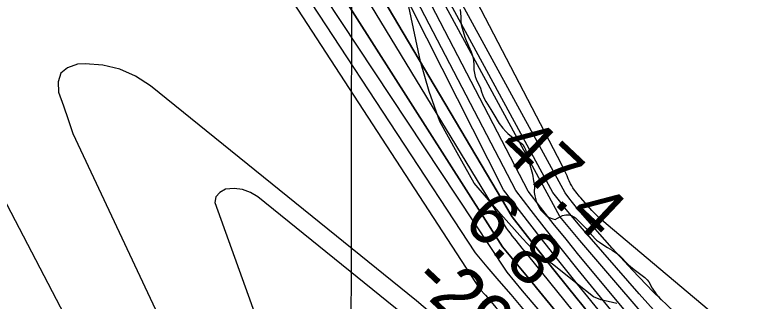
# Model space of a CAD drawing. Extents: x 3192986 to 3230865, y 867483 to 892886.
# Drawn here: x 3217672 to 3218620, y 876260 to 876628 of the extents above; entities that cross this region are included whole.
import ezdxf

# ---------------------------------------------------------------- set-up
doc = ezdxf.new("R2010")
doc.units = 0
for name, color, linetype in [('V-GRID-MAJR', 7, 'Continuous'), ('V-RIVR-EDGE', 7, 'Continuous'), ('V-RIVR-RANG', 7, 'Continuous'), ('V-SITE-VEGE', 7, 'Continuous'), ('V-TOPO-DPTH', 7, 'Continuous'), ('V-TOPO-MAJR', 7, 'Continuous'), ('V-TOPO-MINR', 7, 'Continuous'), ('V-TOPO-WATR', 7, 'Continuous')]:
    doc.layers.add(name, color=color, linetype=linetype)

msp = doc.modelspace()

# ---------------------------------------------------------------- linework, layer by layer
at = {"layer": 'V-GRID-MAJR'}
msp.add_spline([(3218098.305, 872881.337), (3218108.882, 878940.914), (3218119.463, 885003.5750000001), (3218130.045, 891066.2810000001), (3218130.0500000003, 891069.3200000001)], degree=3, dxfattribs=at)
at = {"layer": 'V-RIVR-EDGE'}
msp.add_lwpolyline([(3218444.8594048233, 876256.7793879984), (3218424.441431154, 876261.6113468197), (3218414.887146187, 876265.1124053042), (3218392.329109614, 876283.4247106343), (3218361.961943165, 876307.8418342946), (3218343.299872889, 876319.6243182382), (3218323.7899461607, 876340.102482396), (3218296.0480361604, 876371.467981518), (3218261.807474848, 876411.5431336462), (3218240.1693083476, 876450.2830861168), (3218217.6660881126, 876490.7638943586), (3218204.285700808, 876529.0487485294), (3218193.0797709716, 876567.7629050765), (3218175.0340235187, 876653.0046473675)], dxfattribs=at)
at = {"layer": 'V-SITE-VEGE'}
for points in [[(3218243.872000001, 876634.422999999), (3218244.574000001, 876625.212999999), (3218244.797000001, 876620.270999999), (3218245.424000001, 876615.2019999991), (3218246.581000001, 876610.4139999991), (3218249.993000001, 876599.2459999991), (3218251.546000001, 876594.729999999)], [(3218251.546000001, 876594.729999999), (3218257.962000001, 876580.010999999), (3218260.508000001, 876572.3089999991), (3218261.247000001, 876568.3089999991), (3218261.591000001, 876564.3049999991), (3218261.382000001, 876560.9609999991), (3218261.585000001, 876557.2209999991), (3218262.339000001, 876552.557999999), (3218263.348000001, 876548.430999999), (3218264.479000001, 876545.108999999), (3218269.902000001, 876533.5809999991), (3218271.190000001, 876528.925999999), (3218273.854000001, 876522.023999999), (3218277.035000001, 876516.2019999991), (3218281.166000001, 876509.596999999), (3218283.101000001, 876506.018999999), (3218287.093000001, 876499.675999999), (3218293.855000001, 876488.037999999), (3218298.777000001, 876481.979999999), (3218302.592000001, 876477.905999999), (3218305.314000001, 876475.2829999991), (3218311.833000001, 876469.6529999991), (3218321.976000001, 876463.153999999), (3218324.291000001, 876460.9239999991), (3218326.076000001, 876458.150999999), (3218327.612000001, 876454.5689999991), (3218329.8940000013, 876446.591999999), (3218331.737000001, 876440.8779999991), (3218336.744000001, 876422.7899999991), (3218338.231000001, 876414.530999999), (3218339.163000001, 876407.462999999), (3218339.044000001, 876399.307999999), (3218339.659000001, 876394.908999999), (3218340.523000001, 876391.582999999), (3218341.653000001, 876388.1279999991), (3218343.6070000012, 876383.6199999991), (3218345.410000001, 876380.0449999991), (3218347.474000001, 876376.873999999), (3218351.291000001, 876372.665999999), (3218354.281000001, 876369.912999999), (3218358.341000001, 876367.3139999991), (3218362.652000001, 876365.386999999), (3218365.738000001, 876364.7769999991), (3218368.916000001, 876366.3049999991), (3218375.267000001, 876369.8949999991), (3218379.660000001, 876370.910999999), (3218383.539000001, 876370.7139999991), (3218386.628000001, 876369.9679999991), (3218391.766000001, 876366.719999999), (3218405.512000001, 876353.202999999), (3218407.833000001, 876350.5719999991), (3218409.752000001, 876347.9339999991), (3218412.072000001, 876345.3019999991), (3218419.017000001, 876338.211999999), (3218422.805000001, 876335.741999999), (3218425.785000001, 876333.523999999), (3218433.088000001, 876328.844999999), (3218439.034000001, 876325.344999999), (3218445.802000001, 876320.6569999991), (3218448.518000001, 876318.2989999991), (3218459.958000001, 876306.6109999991), (3218467.024000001, 876300.3239999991), (3218477.450000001, 876292.895999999), (3218480.842000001, 876290.1519999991), (3218483.836000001, 876287.263999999), (3218485.888000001, 876284.7629999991), (3218490.451000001, 876276.292999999), (3218494.850000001, 876269.5549999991), (3218498.260000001, 876265.8749999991), (3218500.310000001, 876263.371999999), (3218504.392000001, 876259.437999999)]]:
    msp.add_lwpolyline(points, dxfattribs=at)
at = {"layer": 'V-TOPO-DPTH'}
for points in [[(3217852.555061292, 877142.9024371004), (3218310.7365049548, 876368.2821083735), (3218338.1324934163, 876332.8624500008), (3218365.9094693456, 876297.7407759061), (3218393.94043692, 876262.8177579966), (3218398.166396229, 876257.6106151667), (3218428.4794259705, 876220.2157076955), (3218458.763838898, 876182.7976662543), (3218489.005326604, 876145.3449238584), (3218519.2181974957, 876107.8690474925), (3218666.723643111, 875924.6892798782)], [(3217852.555061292, 877142.9024371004), (3218310.7365049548, 876368.2821083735), (3218338.1324934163, 876332.8624500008), (3218365.9094693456, 876297.7407759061), (3218393.94043692, 876262.8177579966), (3218398.166396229, 876257.6106151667), (3218428.4794259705, 876220.2157076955), (3218458.763838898, 876182.7976662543), (3218489.005326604, 876145.3449238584), (3218519.2181974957, 876107.8690474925), (3218666.723643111, 875924.6892798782)], [(3217664.275469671, 877138.7926423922), (3217692.760358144, 877112.7977925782), (3217720.9415811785, 877086.464218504), (3217772.7370216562, 877037.1989635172), (3217774.7079424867, 877035.174895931), (3217776.5674894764, 877033.0602041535), (3217778.2599757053, 877030.8095760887), (3217779.8410880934, 877028.468323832), (3217783.5404378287, 877022.5102199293), (3218269.383160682, 876275.2341379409), (3218276.3931428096, 876267.2764960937), (3218283.377259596, 876259.2961436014), (3218290.3441328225, 876251.3006506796), (3218326.3420248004, 876209.8522547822), (3218351.0846444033, 876180.9472301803), (3218375.5470419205, 876151.8103451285)], [(3217664.275469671, 877138.7926423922), (3217692.760358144, 877112.7977925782), (3217720.9415811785, 877086.464218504), (3217772.7370216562, 877037.1989635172), (3217774.7079424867, 877035.174895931), (3217776.5674894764, 877033.0602041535), (3217778.2599757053, 877030.8095760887), (3217779.8410880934, 877028.468323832), (3217783.5404378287, 877022.5102199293), (3218269.383160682, 876275.2341379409), (3218276.3931428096, 876267.2764960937), (3218283.377259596, 876259.2961436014), (3218290.3441328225, 876251.3006506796), (3218326.3420248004, 876209.8522547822), (3218351.0846444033, 876180.9472301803), (3218375.5470419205, 876151.8103451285)], [(3217850.6655810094, 877032.9753669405), (3218298.472130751, 876329.5280590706), (3218315.459004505, 876308.8899935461), (3218332.4354607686, 876288.2433579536), (3218349.4049720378, 876267.5910089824), (3218494.6985219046, 876090.6738808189), (3218554.7657436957, 876018.8566392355), (3218615.6767555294, 875947.7756947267), (3218677.8534524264, 875877.7991958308)], [(3218677.8534524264, 875877.7991958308), (3218615.6767555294, 875947.7756947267), (3218554.7657436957, 876018.8566392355), (3218494.6985219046, 876090.6738808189), (3218349.4049720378, 876267.5910089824), (3218332.4354607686, 876288.2433579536), (3218315.459004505, 876308.8899935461), (3218298.472130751, 876329.5280590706), (3217850.6655810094, 877032.9753669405)], [(3218747.880199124, 875867.9552327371), (3218395.399691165, 876300.1698127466), (3218375.058996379, 876325.4025352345), (3218354.9110696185, 876350.7864892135), (3218335.0522948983, 876376.39729043), (3218315.3862882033, 876402.1593231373), (3218002.791454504, 877003.4522783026)], [(3218817.6690641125, 875700.476012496), (3218599.5463921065, 875936.0319721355), (3218547.30801266, 875993.2026280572), (3218495.583031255, 876050.8279926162), (3218444.6281469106, 876109.1354201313), (3218394.1866606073, 876167.897556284), (3218324.437432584, 876250.2530569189), (3218309.2370037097, 876268.1626100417), (3218294.011558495, 876286.0508253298), (3218278.7485887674, 876303.9070338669), (3218263.4606027, 876321.7419045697), (3217861.6284221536, 876935.7580149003)], [(3218817.6690641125, 875700.476012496), (3218599.5463921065, 875936.0319721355), (3218547.30801266, 875993.2026280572), (3218495.583031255, 876050.8279926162), (3218444.6281469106, 876109.1354201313), (3218394.1866606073, 876167.897556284), (3218324.437432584, 876250.2530569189), (3218309.2370037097, 876268.1626100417), (3218294.011558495, 876286.0508253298), (3218278.7485887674, 876303.9070338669), (3218263.4606027, 876321.7419045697), (3217861.6284221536, 876935.7580149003)], [(3218091.521156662, 875604.8958894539), (3218067.9451103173, 875644.2013929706), (3218044.2842806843, 875683.456228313), (3217924.1277307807, 875882.0768756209), (3217923.7953064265, 875882.6167628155), (3217923.4572972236, 875883.1530685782), (3217922.758939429, 875884.2113543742), (3217921.28943858, 875886.2781226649), (3217482.6555938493, 876729.2114224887)], [(3218091.521156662, 875604.8958894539), (3218067.9451103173, 875644.2013929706), (3218044.2842806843, 875683.456228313), (3217924.1277307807, 875882.0768756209), (3217923.7953064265, 875882.6167628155), (3217923.4572972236, 875883.1530685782), (3217922.758939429, 875884.2113543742), (3217921.28943858, 875886.2781226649), (3217482.6555938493, 876729.2114224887)], [(3218210.7540471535, 876241.001003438), (3218187.905442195, 876260.3281773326), (3217846.6806784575, 876536.3489758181), (3217827.442586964, 876548.7163947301), (3217807.187476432, 876558.0711749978), (3217785.406837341, 876562.9069972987), (3217762.6091792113, 876564.7301809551), (3217752.681079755, 876564.4420987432), (3217740.1069732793, 876559.7867355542), (3217731.2428958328, 876552.6323541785), (3217727.9438619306, 876541.7294455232), (3217728.354857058, 876528.3275186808), (3217734.729505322, 876510.7634345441), (3217740.913679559, 876493.1342573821), (3217746.812142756, 876475.407440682), (3217988.1318343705, 875960.6627468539)], [(3218210.7540471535, 876241.001003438), (3218187.905442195, 876260.3281773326), (3217846.6806784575, 876536.3489758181), (3217827.442586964, 876548.7163947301), (3217807.187476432, 876558.0711749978), (3217785.406837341, 876562.9069972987), (3217762.6091792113, 876564.7301809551), (3217752.681079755, 876564.4420987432), (3217740.1069732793, 876559.7867355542), (3217731.2428958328, 876552.6323541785), (3217727.9438619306, 876541.7294455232), (3217728.354857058, 876528.3275186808), (3217734.729505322, 876510.7634345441), (3217740.913679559, 876493.1342573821), (3217746.812142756, 876475.407440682), (3217988.1318343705, 875960.6627468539)]]:
    msp.add_lwpolyline(points, dxfattribs=at)
at = {"layer": 'V-TOPO-MAJR'}
for points in [[(3219530.7219049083, 875361.738284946), (3219478.3025393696, 875395.6045373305), (3219426.1721905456, 875429.9041204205), (3219374.4753667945, 875464.8536995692), (3219323.067559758, 875500.2366094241), (3219272.604778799, 875536.8609683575), (3219223.109764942, 875574.7031458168), (3219175.0664017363, 875614.372051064), (3219127.990805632, 875655.2587748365), (3218674.0718984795, 876064.6710243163), (3218621.774637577, 876113.6063590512), (3218570.7237492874, 876163.7646544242), (3218521.542419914, 876215.7573907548), (3218473.607463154, 876268.9730877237), (3218397.984696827, 876356.0823139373), (3218388.9107748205, 876366.7541362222), (3218379.9860005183, 876377.5467344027), (3218371.284947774, 876388.5204964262), (3218362.7330427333, 876399.6150343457), (3217944.473769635, 877172.1190549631)], [(3217964.707620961, 876403.4311962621), (3217954.002449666, 876404.548741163), (3217942.84508853, 876403.8026854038), (3217935.317571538, 876399.5003699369), (3217930.349882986, 876393.9840854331), (3217929.2219370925, 876386.6468473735), (3218055.6464661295, 876033.9898496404), (3218056.1594447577, 876033.1414653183), (3218056.364714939, 876032.8273587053), (3218056.468545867, 876032.6710950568), (3218056.5729747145, 876032.5152262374), (3218209.6189237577, 875805.4902825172), (3218240.2694953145, 875759.1911914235), (3218270.3960970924, 875712.559777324), (3218299.7367442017, 875665.4298787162), (3218328.5534215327, 875617.9676571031)], [(3218775.446535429, 875625.470164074), (3218586.7994068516, 875817.96788163), (3218524.62603092, 875881.7993898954), (3218462.7145514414, 875945.8823771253), (3218401.1959166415, 876010.3425828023), (3218339.9391782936, 876075.0542674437), (3218242.180274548, 876178.961114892), (3218229.752791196, 876191.6421974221), (3218216.997719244, 876203.9702322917), (3218203.751264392, 876215.7686956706), (3218190.17722094, 876227.2141113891), (3217984.3092041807, 876393.7417038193), (3217974.7345074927, 876399.5182503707), (3217964.707620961, 876403.4311962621)]]:
    msp.add_lwpolyline(points, dxfattribs=at)
at = {"layer": 'V-TOPO-MINR'}
for points in [[(3219496.3310311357, 875465.3327118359), (3219430.290815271, 875518.1458132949), (3219365.0225679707, 875571.9465384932), (3218431.297642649, 876359.2180288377), (3218425.0318468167, 876364.744598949), (3218418.939402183, 876370.4482611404), (3218413.106984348, 876376.4175614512), (3218407.447917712, 876382.5639538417), (3218398.7075323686, 876392.4922373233), (3218397.564626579, 876393.8204432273), (3218395.3503944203, 876396.5352364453), (3218394.279068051, 876397.9218237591), (3218389.5505777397, 876404.1868605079), (3218388.6876404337, 876405.380864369), (3218387.080875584, 876407.8464918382), (3218385.6429094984, 876410.4180119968), (3218383.7844132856, 876414.4253997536), (3218382.648457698, 876417.1659515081), (3218381.0672605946, 876420.7785103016), (3218380.2456553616, 876422.5712182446), (3218376.963266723, 876429.5963228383), (3218374.453823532, 876434.8793126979), (3217976.546332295, 877200.79858028)], [(3219685.822955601, 875239.4010767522), (3219274.484056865, 875498.6610246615), (3219241.902925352, 875519.4458691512), (3219209.476152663, 875540.4660101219), (3219177.2809182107, 875561.8390958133), (3219145.240042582, 875583.4474779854), (3219113.9203644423, 875605.9788029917), (3219083.4032993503, 875629.4997074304), (3219054.0901538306, 875654.5049810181), (3219025.5796213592, 875680.4998340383), (3218820.885231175, 875876.6568752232), (3218741.821906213, 875954.703776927), (3218664.3530925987, 876034.2580031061), (3218589.276046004, 876116.0732159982), (3218515.7935107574, 876199.3957533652), (3218397.418033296, 876337.7031256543), (3218384.4663494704, 876353.1211842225), (3218371.707573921, 876368.6943380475), (3217935.891285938, 877173.0923929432)], [(3219491.154773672, 875422.0258713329), (3219426.252695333, 875470.0176222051), (3219362.256860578, 875519.1569691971), (3219299.6203912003, 875570.0177103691), (3219237.8901654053, 875622.0260476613), (3218548.288927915, 876219.2404312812), (3218519.634379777, 876245.1138368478), (3218491.730461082, 876271.7419252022), (3218464.952486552, 876299.5020377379), (3218438.925141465, 876328.0168330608), (3218398.3866286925, 876374.3202472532), (3218393.260479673, 876380.3058646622), (3218388.2232072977, 876386.3637602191), (3218383.3192498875, 876392.530072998), (3218378.5041691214, 876398.7686639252), (3217958.1094574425, 877170.4172974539)], [(3218662.719073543, 875951.7023241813), (3218618.74187021, 876006.0279368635), (3218574.699947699, 876060.3010947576), (3218530.614879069, 876114.5392827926), (3218394.692389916, 876281.5622689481), (3218370.5081588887, 876311.6192808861), (3218346.5485964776, 876341.8523209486), (3218322.926036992, 876372.3494031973), (3218299.5281461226, 876403.0225135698), (3217925.1462418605, 877144.9364907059)], [(3217664.275469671, 877138.7926423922), (3217692.760358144, 877112.7977925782), (3217720.9415811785, 877086.464218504), (3217772.7370216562, 877037.1989635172), (3217774.7079424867, 877035.174895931), (3217776.5674894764, 877033.0602041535), (3217778.2599757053, 877030.8095760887), (3217779.8410880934, 877028.468323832), (3217783.5404378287, 877022.5102199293), (3218269.383160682, 876275.2341379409), (3218276.3931428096, 876267.2764960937), (3218283.377259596, 876259.2961436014), (3218290.3441328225, 876251.3006506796), (3218326.3420248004, 876209.8522547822), (3218351.0846444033, 876180.9472301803), (3218375.5470419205, 876151.8103451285)], [(3219689.073923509, 875214.0876853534), (3218994.3502510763, 875648.133822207), (3218985.542980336, 875653.6962396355), (3218976.7724951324, 875659.3154606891), (3218968.0571882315, 875665.0198871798), (3218959.378666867, 875670.7811172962), (3218950.954448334, 875676.852700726), (3218942.8293812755, 875683.2775814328), (3218935.1530414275, 875690.2324080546), (3218927.775853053, 875697.5405319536), (3218873.2795036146, 875755.2788864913), (3218839.2349881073, 875792.0377192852), (3218805.6622699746, 875829.2145943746), (3218772.797247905, 875867.018532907), (3218740.4040232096, 875905.2405137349), (3218396.4263246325, 876318.9678724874), (3218379.777412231, 876339.2834099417), (3218363.3226638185, 876359.7527819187), (3218347.1591613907, 876380.4529056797), (3218331.1898229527, 876401.3068639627), (3217981.5444135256, 877075.0164948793)], [(3218677.8534524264, 875877.7991958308), (3218615.6767555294, 875947.7756947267), (3218554.7657436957, 876018.8566392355), (3218494.6985219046, 876090.6738808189), (3218349.4049720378, 876267.5910089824), (3218332.4354607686, 876288.2433579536), (3218315.459004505, 876308.8899935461), (3218298.472130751, 876329.5280590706), (3217850.6655810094, 877032.9753669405)], [(3218627.8549603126, 875951.6520324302), (3218581.0289970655, 876008.5288436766), (3218330.171412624, 876319.7590220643), (3218327.051118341, 876323.6345030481), (3218326.0118617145, 876324.9270073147), (3218323.2663900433, 876328.34296383), (3218320.8557268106, 876331.3445129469), (3218318.4464752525, 876334.3471939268), (3218316.039341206, 876337.3515727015), (3218313.6336188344, 876340.3570833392), (3218310.8649983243, 876343.8518827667), (3218308.3720552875, 876347.0465650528), (3218305.912149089, 876350.2667547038), (3218303.474267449, 876353.5039492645), (3217897.8332286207, 877021.9872443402)], [(3218747.880199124, 875867.9552327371), (3218395.399691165, 876300.1698127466), (3218375.058996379, 876325.4025352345), (3218354.9110696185, 876350.7864892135), (3218335.0522948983, 876376.39729043), (3218315.3862882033, 876402.1593231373), (3218002.791454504, 877003.4522783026)], [(3219490.608043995, 875235.6140952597), (3219433.960781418, 875272.5230068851), (3219376.998307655, 875308.9315552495), (3219319.563017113, 875344.589558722), (3219261.812515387, 875379.7471989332), (3219204.4501878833, 875415.4520728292), (3219147.9186766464, 875452.3840730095), (3219092.6333898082, 875491.1567626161), (3219038.178919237, 875531.1565785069), (3218901.2739187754, 875635.2344619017), (3218882.279252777, 875650.4721792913), (3218863.852018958, 875666.335330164), (3218846.2759334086, 875683.1366312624), (3218829.267280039, 875700.5633658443), (3218686.1754825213, 875855.0328940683), (3218620.56781127, 875926.9657480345), (3218555.714161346, 875999.561789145), (3218491.9915434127, 876073.1526109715), (3218429.0229468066, 876147.4066199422), (3218343.823086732, 876249.4667135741), (3218324.004292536, 876273.1749598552), (3218304.164222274, 876296.8653636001), (3217857.2875419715, 876973.2680654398)], [(3218817.6690641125, 875700.476012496), (3218599.5463921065, 875936.0319721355), (3218547.30801266, 875993.2026280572), (3218495.583031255, 876050.8279926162), (3218444.6281469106, 876109.1354201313), (3218394.1866606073, 876167.897556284), (3218324.437432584, 876250.2530569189), (3218309.2370037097, 876268.1626100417), (3218294.011558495, 876286.0508253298), (3218278.7485887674, 876303.9070338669), (3218263.4606027, 876321.7419045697), (3217861.6284221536, 876935.7580149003)], [(3218091.521156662, 875604.8958894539), (3218067.9451103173, 875644.2013929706), (3218044.2842806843, 875683.456228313), (3217924.1277307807, 875882.0768756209), (3217923.7953064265, 875882.6167628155), (3217923.4572972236, 875883.1530685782), (3217922.758939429, 875884.2113543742), (3217921.28943858, 875886.2781226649), (3217482.6555938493, 876729.2114224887)], [(3218210.7540471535, 876241.001003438), (3218187.905442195, 876260.3281773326), (3217846.6806784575, 876536.3489758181), (3217827.442586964, 876548.7163947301), (3217807.187476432, 876558.0711749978), (3217785.406837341, 876562.9069972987), (3217762.6091792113, 876564.7301809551), (3217752.681079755, 876564.4420987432), (3217740.1069732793, 876559.7867355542), (3217731.2428958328, 876552.6323541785), (3217727.9438619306, 876541.7294455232), (3217728.354857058, 876528.3275186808), (3217734.729505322, 876510.7634345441), (3217740.913679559, 876493.1342573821), (3217746.812142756, 876475.407440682), (3217988.1318343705, 875960.6627468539)]]:
    msp.add_lwpolyline(points, dxfattribs=at)
at = {"layer": 'V-TOPO-WATR'}
msp.add_lwpolyline([(3218666.723643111, 875924.6892798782), (3218519.2181974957, 876107.8690474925), (3218489.005326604, 876145.3449238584), (3218458.763838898, 876182.7976662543), (3218428.4794259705, 876220.2157076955), (3218398.166396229, 876257.6106151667), (3218393.94043692, 876262.8177579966), (3218365.9094693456, 876297.7407759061), (3218338.1324934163, 876332.8624500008), (3218310.7365049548, 876368.2821083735), (3217852.555061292, 877142.9024371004)], dxfattribs=at)

# ---------------------------------------------------------------- texts
at = {"layer": 'V-RIVR-RANG'}
for s, height, rotation, p in [('47.4', 67, 316.67832571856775, (3218289.4494661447, 876454.7481573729)), ('6.8', 67.00000000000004, 316.72166666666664, (3218245.169362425, 876358.9635698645)), ('-29', 67.00000000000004, 316.72166666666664, (3218179.8087128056, 876283.154526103))]:
    msp.add_text(s, height=height, rotation=rotation, dxfattribs=at).set_placement(p)

doc.saveas('drawing.dxf')
